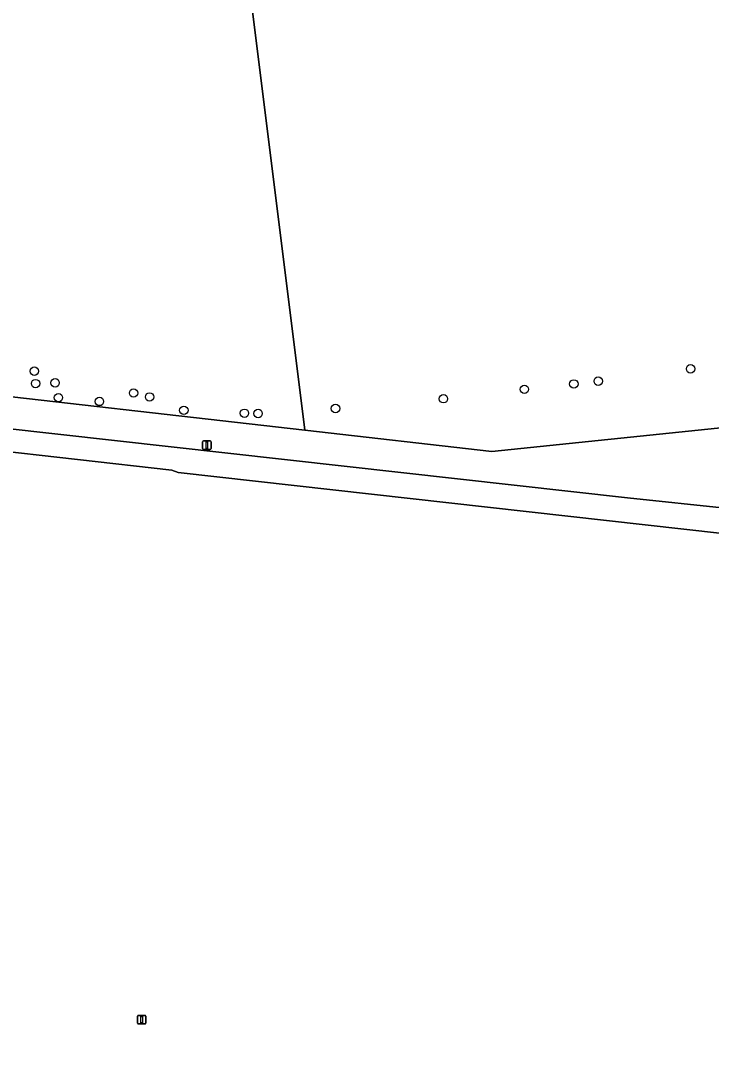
# Model space of a CAD drawing. Extents: x 162510 to 163918, y 388494 to 389774.
# Drawn here: x 162687.8 to 162767.9, y 388786.2 to 388907.7 of the extents above; entities that cross this region are included whole.
import ezdxf

# ---------------------------------------------------------------- set-up
doc = ezdxf.new("R2010")
doc.units = 0
for name, color, linetype in [('IMGEO_Boom', 7, 'Continuous'), ('IMGEO_Groenvoorziening', 7, 'Continuous'), ('IMGEO_Hek', 7, 'Continuous'), ('IMGEO_Lichtmast', 7, 'Continuous'), ('IMGEO_Loofbos', 7, 'Continuous'), ('IMGEO_Voetpad_open', 7, 'Continuous')]:
    doc.layers.add(name, color=color, linetype=linetype)

msp = doc.modelspace()

# ---------------------------------------------------------------- linework, layer by layer
at = {"layer": 'IMGEO_Boom'}
for centre in [(162689.36, 388866.98), (162765.55, 388867.25), (162689.51, 388865.53), (162691.77, 388865.62), (162751.99, 388865.49), (162754.83, 388865.82), (162700.88, 388864.44), (162746.25, 388864.87), (162692.15, 388863.9), (162696.91, 388863.46), (162702.74, 388863.98), (162736.85, 388863.77), (162706.72, 388862.43), (162713.75, 388862.09), (162715.33, 388862.06), (162724.32, 388862.64)]:
    msp.add_circle(centre, 0.489, dxfattribs=at)
at = {"layer": 'IMGEO_Groenvoorziening'}
msp.add_lwpolyline([(162714.16, 388913.17), (162711.87, 388922.6), (162679.15, 388920.12), (162675.02, 388919.81), (162675.53, 388907.17), (162677.2, 388865.09), (162720.77, 388860.13)], close=True, dxfattribs=at)
for points in [[(162798.24, 388863.43), (162742.46, 388857.66), (162720.77, 388860.13), (162677.2, 388865.09), (162675.53, 388907.17), (162667.1, 388906.86), (162667.1, 388906.56), (162672.19, 388906.68), (162672.87, 388906.45), (162673.44, 388906.01), (162673.85, 388905.42), (162674.01, 388904.96), (162674.4, 388895.1), (162675.52, 388893.56), (162676.84, 388861.47), (162678.91, 388861.12), (162758.21, 388852.26), (162781.68, 388849.77)], [(162787.2, 388846.13), (162706.04, 388855.22), (162705.33, 388855.48), (162683.39, 388857.94), (162681.24, 388823.66), (162672.29, 388823.44), (162675.32, 388750.65)]]:
    msp.add_lwpolyline(points, dxfattribs=at)
at = {"layer": 'IMGEO_Hek'}
for points in [[(162675.53, 388907.17), (162677.2, 388865.09), (162720.77, 388860.13)], [(162720.77, 388860.13), (162742.46, 388857.66), (162798.24, 388863.43), (162799.04, 388869.27)]]:
    msp.add_lwpolyline(points, dxfattribs=at)
at = {"layer": 'IMGEO_Lichtmast'}
for p, q in [((162708.9, 388857.98), (162708.9, 388858.78)), ((162708.9, 388858.78), (162708.9, 388857.98)), ((162709, 388858.88), (162709.79, 388858.88)), ((162709.79, 388858.88), (162709, 388858.88)), ((162709.89, 388858.78), (162709.89, 388857.98)), ((162709.89, 388857.98), (162709.89, 388858.78)), ((162709.79, 388857.88), (162709, 388857.88)), ((162709, 388857.88), (162709.79, 388857.88)), ((162701.33, 388791.26), (162701.33, 388792.06)), ((162701.33, 388792.06), (162701.33, 388791.26)), ((162701.43, 388792.16), (162702.21, 388792.16)), ((162702.21, 388792.16), (162701.43, 388792.16)), ((162702.31, 388792.06), (162702.31, 388791.26)), ((162702.31, 388791.26), (162702.31, 388792.06)), ((162702.21, 388791.16), (162701.43, 388791.16)), ((162701.43, 388791.16), (162702.21, 388791.16))]:
    msp.add_line(p, q, dxfattribs=at)
for points in [[(162709.32, 388858.76), (162709.47, 388858.76), (162709.47, 388858.01), (162709.32, 388858.01), (162709.32, 388858.76)], [(162701.74, 388792.03), (162701.9, 388792.03), (162701.9, 388791.28), (162701.74, 388791.28), (162701.74, 388792.03)]]:
    msp.add_lwpolyline(points, dxfattribs=at)
for centre, start, end in [((162709, 388858.78), 90, 180), ((162709, 388858.78), 90, 180), ((162709.79, 388858.78), 0, 90), ((162709.79, 388858.78), 360, 90), ((162709, 388857.98), 180, 270), ((162709, 388857.98), 180, 270), ((162709.79, 388857.98), 270, 0), ((162709.79, 388857.98), 270, 0), ((162701.43, 388792.06), 90, 180), ((162701.43, 388792.06), 90, 180), ((162702.21, 388792.06), 0, 90), ((162702.21, 388792.06), 360, 90), ((162701.43, 388791.26), 180, 270), ((162701.43, 388791.26), 180, 270), ((162702.21, 388791.26), 270, 0), ((162702.21, 388791.26), 270, 0)]:
    msp.add_arc(centre, 0.1, start, end, dxfattribs=at)
at = {"layer": 'IMGEO_Loofbos'}
msp.add_lwpolyline([(162773.92, 388928.95), (162759.59, 388934.8), (162755.59, 388936), (162752.45, 388936.05), (162744.59, 388934.93), (162736.14, 388932.59), (162727.84, 388931.42), (162717.36, 388931.19), (162711.78, 388930.55), (162712.19, 388928.08), (162713.1, 388922.66), (162713.16, 388922.29), (162714.16, 388913.17), (162720.77, 388860.13), (162742.46, 388857.66), (162798.24, 388863.43), (162799.04, 388869.27), (162799.08, 388869.54), (162788.74, 388870.61), (162788.35, 388873.03), (162780.35, 388927.41)], close=True, dxfattribs=at)
at = {"layer": 'IMGEO_Voetpad_open'}
msp.add_lwpolyline([(162781.68, 388849.77), (162758.21, 388852.26), (162678.91, 388861.12), (162678.65, 388858.52), (162679.54, 388858.42), (162683.39, 388857.94), (162705.33, 388855.48), (162706.04, 388855.22), (162787.2, 388846.13)], dxfattribs=at)

doc.saveas('drawing.dxf')
